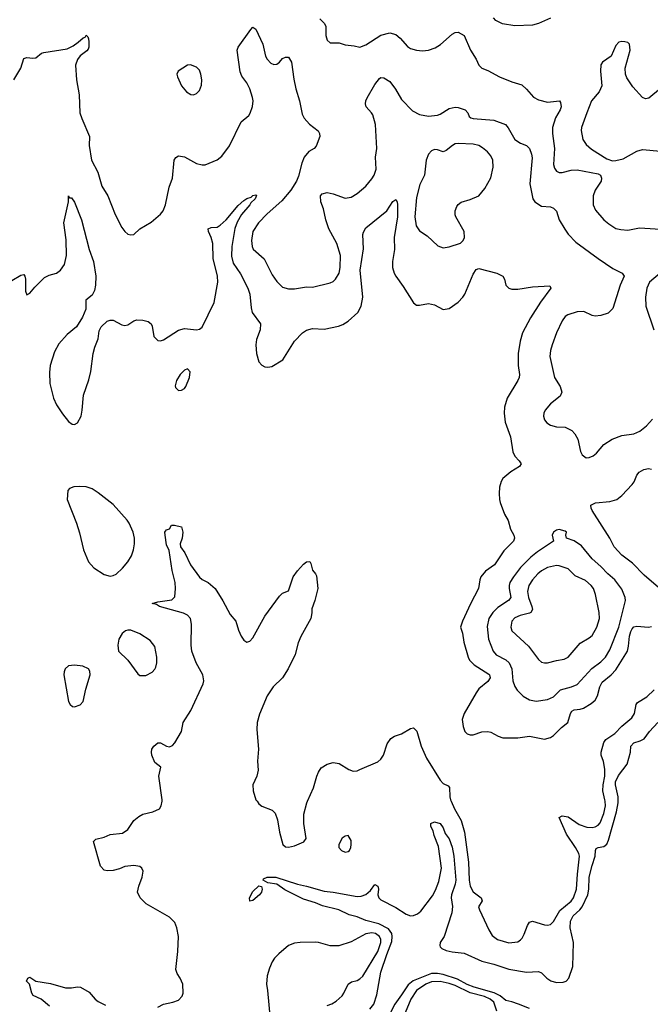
# Model space of a CAD drawing. Header units: inches. Extents: x 2057696 to 2160536, y 827480 to 1016834.
# Tile 315 of 422: x 2073182 to 2077422, y 978635 to 985255. Entities that reach past the tile are written whole.
import ezdxf

# ---------------------------------------------------------------- set-up
doc = ezdxf.new("R2010")
doc.units = ezdxf.units.IN
doc.header["$MEASUREMENT"] = 0
doc.layers.add('C0977', color=7, linetype='Continuous')
doc.layers.add('C0978', color=7, linetype='Continuous')

msp = doc.modelspace()

# ---------------------------------------------------------------- linework, layer by layer
at = {"layer": 'C0977', "color": 5}
for points, elevation in [([(2074110, 978616.4), (2074150, 978637), (2074211.3, 978648.7), (2074250, 978663.8), (2074275.1, 978690), (2074282.4, 978710), (2074278.3, 978770), (2074262.2, 978810), (2074241.1, 978841.1), (2074232.3, 978870), (2074244.7, 978990), (2074249, 979090), (2074238.5, 979150), (2074224.2, 979184.2), (2074190, 979220.4), (2074032.7, 979310), (2073992.3, 979350), (2073975.1, 979390), (2073982.7, 979430), (2074005.2, 979490), (2074013.2, 979530), (2074004, 979550), (2073990, 979561.2), (2073949.4, 979569.4), (2073890, 979560.7), (2073853.8, 979546.2), (2073810, 979535.6), (2073770, 979532.3), (2073750, 979537.2), (2073724.5, 979564.5), (2073679, 979730), (2073693.6, 979746.4), (2073750, 979759.1), (2073790, 979777.1), (2073874.2, 979785.8), (2073910, 979811), (2073949.5, 979870), (2073982.8, 979897.2), (2074010, 979912.7), (2074078, 979930), (2074122, 979950), (2074134, 979970), (2074139.4, 980000)], 480), ([(2074777.8, 980000), (2074790, 979983), (2074810, 979968), (2074880.4, 979940.4), (2074900.3, 979920.3), (2074916, 979876), (2074930, 979792), (2074950.5, 979710.5), (2074970, 979694.8), (2074990, 979690.8), (2075030, 979700.7), (2075092.1, 979727.9), (2075109.2, 979750), (2075092.2, 979850), (2075092.7, 979912.7), (2075113.5, 979990), (2075117.8, 980000)], 480), ([(2075537.2, 978602.8), (2075563.2, 978636.8), (2075582.1, 978697.9), (2075610.5, 978850), (2075650, 978970.3), (2075683.8, 979056.2), (2075686.9, 979090), (2075683.2, 979110), (2075661.7, 979141.7), (2075596.3, 979176.3), (2075510, 979199), (2075450, 979223.5), (2075396.4, 979236.4), (2075327, 979270), (2075217.4, 979297.4), (2075170, 979318.2), (2075090, 979341.5), (2074965.6, 979405.6), (2074910, 979442), (2074850, 979452.7), (2074818, 979470), (2074820.4, 979479.6), (2074846, 979490), (2074904.7, 979490), (2075050, 979442.2), (2075110.2, 979430.2), (2075230, 979394.9), (2075290, 979389.1), (2075450, 979359), (2075478.5, 979361.5), (2075510, 979373), (2075540.5, 979399.5), (2075570, 979441), (2075590.3, 979430.3), (2075594.9, 979410), (2075590.4, 979370), (2075597.1, 979350), (2075610, 979338.4), (2075710, 979287), (2075780.5, 979240.5), (2075810, 979230.9), (2075830, 979231), (2075857, 979243), (2075878.1, 979261.9), (2075956.6, 979363.4), (2075978, 979402), (2075999, 979461), (2076018.3, 979550), (2075996.9, 979696.9), (2075969, 979771), (2075962, 979802), (2075946, 979830), (2075946, 979850), (2075970, 979862), (2076010, 979851.3), (2076030, 979822), (2076042.8, 979782.8), (2076070, 979746.8), (2076090, 979690.8), (2076100.7, 979630), (2076113.2, 979470), (2076110, 979442.7), (2076085.3, 979370), (2076084, 979350), (2076092.2, 979292.2), (2076087.9, 979250), (2076035, 979090), (2076008.1, 979050), (2076005.9, 979030), (2076010, 979022), (2076020.2, 979010), (2076050, 978996.6), (2076090, 978986.9), (2076170, 978979.2), (2076290, 978925.2), (2076370, 978905.3), (2076470, 978871), (2076590, 978851.4), (2076670, 978855), (2076690, 978845.8), (2076725.8, 978810), (2076753.7, 978793.7), (2076790, 978782.7), (2076836.5, 978783.5), (2076855.1, 978790), (2076874.5, 978810), (2076899.9, 978890), (2076905, 979050), (2076881.9, 979150), (2076884.9, 979195.1), (2076902.9, 979230), (2076947.8, 979270), (2076963.8, 979290), (2077001.3, 979370), (2077009.3, 979410), (2077010.3, 979490), (2077030, 979568.9), (2077051.4, 979630), (2077053.6, 979670), (2077058.2, 979681.8), (2077070.6, 979689.4), (2077110, 979695.3), (2077128.8, 979711.2), (2077141.2, 979738.8), (2077194.8, 979930), (2077206.3, 979990), (2077205.9, 980000)], 460), ([(2076083.4, 980000), (2076105, 979950), (2076150.7, 979870), (2076173.1, 979793.1), (2076200.3, 979590), (2076204.4, 979470), (2076210.1, 979430), (2076230, 979392.2), (2076284.4, 979350), (2076290.4, 979330), (2076267.7, 979290), (2076272.4, 979270), (2076335.1, 979135.1), (2076357.6, 979097.6), (2076394, 979070), (2076470, 979048.8), (2076530, 979055.5), (2076550, 979067.7), (2076559.3, 979080.7), (2076574, 979106), (2076595.4, 979164.6), (2076610, 979187.3), (2076630, 979194.4), (2076710, 979168.7), (2076730, 979166.7), (2076750, 979172.4), (2076770, 979192.7), (2076814.5, 979265.5), (2076890, 979328.4), (2076906.3, 979350), (2076926.5, 979410), (2076931.4, 979510), (2076945.9, 979630), (2076940.6, 979650), (2076918.9, 979690), (2076858, 979778), (2076808.7, 979891.3), (2076830, 979902), (2076870, 979894.6), (2076943.6, 979843.6), (2076994.2, 979825.8), (2077030, 979823.8), (2077050, 979827.3), (2077070, 979838.5), (2077083.9, 979856.1), (2077110, 979917), (2077119.4, 979970), (2077117.5, 980000)], 480), ([(2075250, 978627), (2075280.7, 978639.3), (2075310, 978656.4), (2075350, 978693), (2075362.4, 978710), (2075390, 978770.7), (2075413, 978787), (2075450, 978795.3), (2075470, 978805.3), (2075490, 978823.1), (2075590, 978989.4), (2075609.2, 979050), (2075609.9, 979070), (2075602, 979090), (2075573.3, 979110), (2075550, 979115.2), (2075510, 979108.9), (2075410, 979055.8), (2075328.3, 979028.3), (2075270, 979027.1), (2075190, 979051.1), (2075170, 979052.6), (2075068.4, 979051.6), (2075030, 979047), (2074990, 979029.5), (2074924.6, 978975.4), (2074894.9, 978945.1), (2074879.9, 978920.1), (2074860.9, 978879.1), (2074846, 978826), (2074840.7, 978770), (2074848.8, 978728.8), (2074865.1, 978534.9)], 480), ([(2073382.5, 978622.5), (2073326, 978670), (2073273.8, 978693.8), (2073264.5, 978710), (2073249.4, 978769.4), (2073229.2, 978790), (2073238, 978810), (2073250, 978818), (2073292, 978790), (2073390, 978774.4), (2073490, 978744.9), (2073530, 978744.9), (2073570, 978752.7), (2073590.3, 978750.3), (2073650, 978716.4), (2073690, 978670.4), (2073710, 978654.4), (2073758.8, 978630)], 480), ([(2076610, 978607.9), (2076536.4, 978636.4), (2076490, 978652.1), (2076450, 978659.5), (2076411.5, 978691.5), (2076372.5, 978712.5), (2076237, 978750), (2076190, 978768.9), (2076124.5, 978804.5), (2076030, 978834.9), (2075990, 978841.9), (2075950, 978842.6), (2075826.5, 978793.5), (2075793.6, 978766.4), (2075750, 978698), (2075703.3, 978636.7), (2075650, 978530.8)], 460), ([(2076389.7, 978589.7), (2076369.7, 978649.7), (2076345, 978670), (2076307.7, 978687.7), (2076210, 978711.7), (2076110, 978760.5), (2076070, 978774.9), (2076010, 978788.2), (2075950, 978786.8), (2075911.9, 978770), (2075850, 978728.8), (2075811.3, 978670), (2075762.5, 978550)], 480)]:
    msp.add_lwpolyline(points, dxfattribs=dict(at, elevation=elevation))
for points, elevation in [([(2075390, 979769.3), (2075370, 979766.6), (2075350, 979752), (2075327.3, 979710), (2075327.7, 979690), (2075346.8, 979670), (2075370, 979658), (2075390, 979662.4), (2075399.5, 979670), (2075409.5, 979690), (2075411.1, 979710), (2075410, 979735.3)], 480), ([(2074730, 979329.4), (2074727.6, 979350), (2074750, 979393), (2074790, 979430.7), (2074807.1, 979427.1), (2074812.7, 979410), (2074807, 979390), (2074794.6, 979370), (2074750, 979332)], 460)]:
    msp.add_lwpolyline(points, close=True, dxfattribs=dict(at, elevation=elevation))
at = {"layer": 'C0978', "color": 5}
for points, elevation in [([(2075201.1, 985261.1), (2075231.8, 985230), (2075239.6, 985210), (2075239.6, 985150), (2075250, 985117.3), (2075270, 985100.5), (2075330, 985099.5), (2075370, 985085.3), (2075430, 985080.3), (2075470, 985071.5), (2075510, 985086.7), (2075610, 985150.3), (2075670, 985167.2), (2075710, 985154.7), (2075739.6, 985130), (2075790, 985076), (2075810, 985061.5), (2075849.2, 985049.2), (2075890, 985046.7), (2075930, 985051.3), (2075975, 985065), (2076012.2, 985087.8), (2076090, 985158.7), (2076110, 985168.5), (2076130.3, 985170.3), (2076170.6, 985150), (2076212.4, 985050), (2076250.2, 984990.2), (2076268.7, 984950), (2076290, 984928.8), (2076330, 984914.4), (2076407.7, 984870), (2076490, 984836.5), (2076557.4, 984817.4), (2076590, 984788.4), (2076635.4, 984735.4), (2076670, 984715.6), (2076730, 984701.5), (2076810.7, 984710), (2076818.3, 984698.3), (2076821.5, 984670), (2076815.5, 984650), (2076783.6, 984596.4), (2076763.7, 984530), (2076763.7, 984490), (2076776.8, 984390), (2076770, 984282), (2076776.6, 984256.6), (2076790, 984236.5), (2076810, 984226.9), (2076830, 984227.1), (2076890, 984244.2), (2076930, 984245.2), (2077070, 984219.8), (2077085.8, 984210), (2077093.2, 984190), (2077090.8, 984170), (2077050.1, 984110), (2077037.3, 984070), (2077037.7, 984010), (2077054, 983974), (2077108.9, 983908.9), (2077141.8, 983881.8), (2077190, 983851.7), (2077223.6, 983843.6), (2077270, 983839.6), (2077350, 983855.6), (2077525.2, 983845.2)], 560), ([(2076750, 985264.7), (2076670, 985229.8), (2076630, 985219.3), (2076510, 985213.3), (2076427.6, 985227.6), (2076384.2, 985250), (2076367, 985267)], 560), ([(2073142.9, 984850), (2073189.5, 984930), (2073210, 984994.8), (2073230, 985000.7), (2073270, 984996.3), (2073290, 984999.1), (2073329.7, 985030.3), (2073344.6, 985035.4), (2073501.1, 985058.9), (2073541, 985079), (2073576.1, 985103.9), (2073610, 985133.4), (2073622, 985138), (2073630, 985152), (2073639.8, 985139.8), (2073646, 985126), (2073647.1, 985107.1), (2073647.3, 985070), (2073642.5, 985057.5), (2073634.4, 985045.6), (2073588.1, 985011.9), (2073570, 984987), (2073558, 984950), (2073564.8, 984850), (2073581.1, 984750), (2073586.8, 984630), (2073599, 984590), (2073650.9, 984470), (2073649.2, 984410), (2073664.7, 984310), (2073707.1, 984230), (2073735.3, 984135.3), (2073775.4, 984070), (2073824.7, 983944.7), (2073870, 983857.1), (2073890, 983830.4), (2073910, 983814), (2073930, 983808), (2073950, 983810.5), (2073990, 983848.2), (2074066.5, 983893.5), (2074130, 983947.7), (2074147, 983970), (2074162.4, 984010), (2074187.8, 984130), (2074209.8, 984190), (2074221.1, 984310), (2074231.1, 984328.9), (2074250, 984340.4), (2074290, 984334), (2074370, 984288), (2074410, 984278.4), (2074430, 984280.4), (2074510, 984312.4), (2074542.2, 984337.8), (2074592.4, 984407.6), (2074671.2, 984568.8), (2074722, 984610), (2074732.7, 984627.3), (2074747.8, 984672.2), (2074751.3, 984710), (2074747.5, 984732.5), (2074729.6, 984790), (2074709.6, 984830), (2074676.6, 984876.6), (2074664.4, 984904.4), (2074644.2, 985050), (2074651.8, 985070), (2074735.3, 985190), (2074750, 985204.7), (2074770, 985192), (2074817.6, 985090), (2074834.9, 985010), (2074846, 984990), (2074870, 984963.8), (2074890, 984954.9), (2074910, 984957.1), (2074929.3, 984970), (2074950, 984994.8), (2074970, 985004), (2074990, 985002.8), (2075010.3, 984970), (2075024.4, 984855.6), (2075038.5, 984790), (2075063.6, 984710), (2075080.4, 984620.4), (2075094.2, 984594.2), (2075130, 984553), (2075188.7, 984508.7), (2075198.4, 984490), (2075199.5, 984470), (2075175.2, 984404.8), (2075161.6, 984390), (2075126.7, 984370), (2075095.3, 984330), (2075078, 984290), (2075056.5, 984203.5), (2075042.6, 984170), (2075005.4, 984110), (2074943.7, 984036.3), (2074844.9, 983950), (2074787.1, 983890), (2074750.3, 983830), (2074741.5, 983770), (2074744.6, 983730), (2074751.7, 983711.7), (2074826.6, 983646.6), (2074880.4, 983540.4), (2074910, 983494.3), (2074950, 983456.9), (2074990, 983444.6), (2075030, 983444.6), (2075110, 983458.7), (2075150, 983457.6), (2075270, 983486.7), (2075290, 983495.8), (2075305.6, 983510), (2075329.7, 983550), (2075336.8, 983590), (2075339.7, 983670), (2075314.2, 983750), (2075259.8, 983850), (2075240.3, 983910), (2075224.2, 983984.2), (2075206, 984030), (2075203.6, 984070), (2075215.6, 984084.4), (2075250, 984092.4), (2075290, 984084.4), (2075370, 984055.8), (2075410, 984062.6), (2075450, 984087.2), (2075510, 984135.3), (2075550, 984184.9), (2075564.5, 984210), (2075578, 984250), (2075575, 984330), (2075582.7, 984390), (2075574.9, 984550), (2075555.9, 984615.9), (2075548.3, 984630), (2075511.8, 984670), (2075507.3, 984690), (2075509.6, 984710), (2075518.7, 984730), (2075570, 984820.5), (2075600.4, 984859.6), (2075610, 984866), (2075630, 984864.9), (2075670, 984839.5), (2075708.6, 984788.6), (2075750, 984718.4), (2075822.2, 984642.2), (2075870, 984618.4), (2075930, 984606.7), (2075990, 984612.7), (2076010, 984619.3), (2076070, 984659.1), (2076110, 984666), (2076130, 984664.4), (2076176, 984650), (2076194.8, 984630), (2076204, 984604), (2076215.3, 984595.3), (2076230.7, 984590.7), (2076370, 984579.5), (2076447.3, 984550), (2076467, 984527), (2076510, 984450.5), (2076550, 984426), (2076590.3, 984410.3), (2076610.3, 984390), (2076624, 984350), (2076627, 984327), (2076611.3, 984151.3), (2076631.5, 984051.5), (2076644.4, 984030), (2076690, 984001.3), (2076750, 983996.4), (2076770, 983988), (2076790, 983966.8), (2076808.5, 983910), (2076846.7, 983846.7), (2076870, 983813.4), (2076919.9, 983759.9), (2077070, 983648.7), (2077170, 983581.3), (2077233.4, 983550), (2077246, 983530), (2077218.7, 983470), (2077170, 983313.2), (2077138.6, 983281.4), (2077090, 983266.6), (2077050, 983261.1), (2077030, 983265.7), (2076973.7, 983293.7), (2076930, 983291.7), (2076868.2, 983271.8), (2076850, 983258.5), (2076828.4, 983230), (2076791.1, 983150), (2076761.2, 983070), (2076750.2, 983030), (2076747.2, 982990), (2076778.3, 982850), (2076815.8, 982790), (2076826.4, 982750), (2076816, 982724), (2076750, 982671.8), (2076714.4, 982630), (2076705.3, 982610), (2076703.7, 982590), (2076710, 982564), (2076725.4, 982545.4), (2076750, 982528.5), (2076790, 982517.6), (2076850, 982514.4), (2076893, 982493), (2076914.9, 982470), (2076934, 982434), (2076952.3, 982352.3), (2076962.6, 982330), (2076990, 982310.3), (2077010, 982311.8), (2077036.8, 982323.2), (2077060, 982340), (2077110, 982398.7), (2077164.2, 982435.8), (2077230, 982458.8), (2077310, 982470.2), (2077351.2, 982488.8), (2077395.8, 982524.2), (2077435.8, 982570)], 540), ([(2077490, 984793.5), (2077412.2, 984727.8), (2077390, 984723.5), (2077370, 984731.6), (2077303.4, 984803.4), (2077264.4, 984864.4), (2077255.8, 984890), (2077253, 984930), (2077287.3, 985050), (2077282.7, 985090), (2077270, 985100.9), (2077250, 985107.3), (2077230, 985109.6), (2077210, 985104.5), (2077190, 985081.2), (2077159.1, 985010), (2077100.7, 984970), (2077088.9, 984951.1), (2077087.2, 984910), (2077095.3, 984810), (2077077.3, 984770), (2077027.2, 984710), (2076994.5, 984630), (2076959.7, 984530), (2076956.5, 984510), (2076968.1, 984450), (2076990, 984416), (2077025.2, 984385.2), (2077130, 984319), (2077166.5, 984306.5), (2077190, 984307.5), (2077239.8, 984320.2), (2077330, 984372), (2077370, 984382.2), (2077490.2, 984370.2)], 580), ([(2073130, 983501.3), (2073190, 983538), (2073210, 983541), (2073217.3, 983530), (2073221.6, 983510), (2073222, 983430), (2073230, 983404.7), (2073250, 983416), (2073283.8, 983456.2), (2073350, 983521.6), (2073381.4, 983538.6), (2073430, 983551.8), (2073457.4, 983570), (2073484, 983610), (2073496.4, 983670), (2073494.5, 983774.5), (2073479.6, 983890), (2073509.5, 984030), (2073510, 984071.3), (2073518, 984058), (2073530, 984058), (2073550, 984027.3), (2073598.9, 983910), (2073650.3, 983710), (2073678.9, 983630), (2073695.3, 983530), (2073692.2, 983470), (2073684.9, 983435.1), (2073670, 983404), (2073626, 983370), (2073626.8, 983310), (2073604.1, 983255.9), (2073563.8, 983190), (2073502, 983138), (2073445, 983075), (2073416.9, 983023.1), (2073386.7, 982930), (2073382.1, 982882.1), (2073385.1, 982810), (2073408.7, 982710), (2073430, 982665.7), (2073470, 982606), (2073510, 982553.7), (2073535.8, 982535.8), (2073550, 982533.4), (2073570, 982545.7), (2073594.6, 982590), (2073603.1, 982630), (2073610.8, 982730), (2073647, 982833), (2073659.7, 982890), (2073676.4, 983010), (2073687.2, 983052.8), (2073709.6, 983110), (2073716.2, 983163.8), (2073729.6, 983190.4), (2073770, 983227.3), (2073790, 983234.8), (2073810, 983234.8), (2073870, 983204), (2073890, 983198.8), (2073910, 983202.8), (2073950, 983230.8), (2073970, 983237.3), (2074010, 983235.5), (2074045.2, 983225.2), (2074066, 983210), (2074073.7, 983193.7), (2074085.2, 983125.2), (2074110, 983098), (2074130, 983096), (2074150, 983102.8), (2074250, 983166.8), (2074290, 983178.8), (2074370, 983170.7), (2074390, 983174), (2074410, 983186.8), (2074490, 983353.4), (2074513.8, 983490), (2074512.5, 983530), (2074483.9, 983650), (2074481, 983750), (2074469.9, 983789.9), (2074451.3, 983830), (2074449.7, 983850), (2074470, 983858), (2074510, 983859.5), (2074530, 983873.4), (2074570, 983910.3), (2074650, 984005.3), (2074690, 984039.3), (2074710, 984053), (2074737.5, 984062.5), (2074750, 984074), (2074770, 984078), (2074773.7, 984073.7), (2074766, 984050), (2074736.5, 984023.5), (2074730.3, 984010), (2074674, 983945.9), (2074645.4, 983894.6), (2074628, 983852), (2074607.8, 983730), (2074605.8, 983665.8), (2074618.1, 983618.1), (2074666.2, 983546.2), (2074716.5, 983450), (2074729.2, 983410), (2074738.4, 983318.4), (2074746, 983286), (2074801.3, 983210), (2074798, 983170), (2074774.4, 983105.6), (2074770.2, 983069.8), (2074774.5, 983010), (2074790, 982955.3), (2074810, 982931.5), (2074830, 982921.5), (2074850, 982919), (2074876.8, 982923.2), (2074951, 982969), (2075030, 983092.7), (2075084.5, 983150), (2075110, 983168.4), (2075150, 983179.6), (2075230, 983174.6), (2075324.7, 983195.2), (2075353.7, 983206.3), (2075390, 983228.4), (2075454.5, 983285.5), (2075478.2, 983330), (2075488.2, 983390), (2075471.6, 983570), (2075493.6, 983713.6), (2075489.7, 983810), (2075492.7, 983827.3), (2075510, 983854.9), (2075649.6, 983970), (2075690, 984033.4), (2075710, 984046.8), (2075719.3, 984030), (2075723.1, 984010), (2075722.3, 983930), (2075699.7, 983790), (2075701.5, 983710), (2075689.3, 983630), (2075689.4, 983589.4), (2075699.7, 983550), (2075710.2, 983530), (2075761.3, 983461.3), (2075830, 983350.4), (2075850, 983336.4), (2075870, 983335.8), (2075930, 983347.7), (2075970, 983337.3), (2076030, 983306), (2076070, 983312.4), (2076130, 983356.5), (2076161.7, 983390), (2076174, 983410), (2076230, 983545.2), (2076250, 983575.2), (2076270, 983583), (2076390.7, 983550), (2076430.7, 983530), (2076442, 983510), (2076451, 983470), (2076470.6, 983450.6), (2076490, 983444), (2076530, 983443), (2076630, 983458.5), (2076746, 983466), (2076753, 983450), (2076684.2, 983355.8), (2076616, 983250), (2076562, 983150), (2076546.4, 983093.6), (2076532.9, 983010), (2076533.4, 982930), (2076542.6, 982870), (2076539.5, 982850), (2076531.8, 982830), (2076460.3, 982710), (2076441.3, 982650), (2076439.5, 982610), (2076445.3, 982550), (2076482.3, 982450), (2076497, 982350), (2076510, 982320.5), (2076540.5, 982290), (2076552.7, 982270), (2076542, 982250), (2076484.2, 982215.8), (2076430.5, 982170), (2076419.3, 982150), (2076408.8, 982111.2), (2076404.9, 982070), (2076406.7, 982030), (2076412.4, 982010), (2076441.6, 981930), (2076466.9, 981886.9), (2076482, 981830), (2076503.1, 981790), (2076508.4, 981770), (2076502.4, 981750), (2076437.1, 981682.9), (2076373.1, 981590), (2076313.8, 981546.2), (2076283.1, 981510), (2076275.3, 981490), (2076266, 981430), (2076212.1, 981327.9), (2076158, 981210), (2076145.2, 981170), (2076159.6, 981130), (2076169.1, 981070), (2076196.8, 980970), (2076206.5, 980950), (2076238.5, 980918.5), (2076335.4, 980855.4), (2076341.3, 980850), (2076344.5, 980830), (2076330, 980804.8), (2076270, 980755.3), (2076250.2, 980730), (2076170.2, 980590), (2076157.3, 980550), (2076163.6, 980503.6), (2076174, 980470), (2076190, 980454), (2076210, 980446), (2076230, 980446.4), (2076290, 980467.2), (2076330, 980470.3), (2076350, 980464.9), (2076398, 980438), (2076430, 980425.7), (2076530, 980427.7), (2076610, 980436.9), (2076710, 980417.6), (2076750, 980428.8), (2076770, 980441.5), (2076824.3, 980495.7), (2076867, 980530), (2076885, 980590), (2076894.2, 980605.8), (2076910, 980615.7), (2076950, 980618.8), (2076973.3, 980626.7), (2077023.2, 980656.8), (2077050, 980680.7), (2077066.3, 980710), (2077083, 980770), (2077098.5, 980801.5), (2077159.1, 980850), (2077190, 980883), (2077267.7, 981010), (2077275.9, 981044.1), (2077280.9, 981110), (2077290, 981142.4), (2077300.1, 981159.9), (2077310, 981172), (2077330, 981178.4), (2077410, 981171.1), (2077430, 981174.7)], 520), ([(2077530, 983586), (2077416.5, 983490), (2077398.5, 983450), (2077389.3, 983389.3), (2077391.8, 983330), (2077446.3, 983170)], 560), ([(2077477.1, 981437.1), (2077380.9, 981520.9), (2077302, 981602), (2077230, 981653.8), (2077177.6, 981710), (2077148.8, 981770), (2077030, 981956), (2077023, 981970), (2077022, 981990), (2077025.9, 981994.1), (2077052.7, 982007.3), (2077150, 982016.4), (2077196, 982030), (2077230, 982056.4), (2077300.7, 982130), (2077312.9, 982147.1), (2077330, 982193.4), (2077346.4, 982213.6), (2077377.2, 982230), (2077410, 982238.7), (2077430, 982232.7)], 520), ([(2074139.4, 980000), (2074141.2, 980010), (2074117.6, 980170), (2074132, 980230), (2074090, 980261.2), (2074070.9, 980310), (2074067.6, 980330), (2074071.3, 980350), (2074083.6, 980370), (2074110, 980392.4), (2074130, 980393.8), (2074170, 980371.1), (2074190, 980365.5), (2074210, 980376.2), (2074226.2, 980393.8), (2074269.9, 980470), (2074281.1, 980530), (2074333.6, 980610), (2074415.3, 980790), (2074419.6, 980810), (2074414, 980850), (2074369.7, 980930.3), (2074340.6, 981010), (2074335.9, 981050), (2074337.8, 981190), (2074329.8, 981230), (2074311, 981251), (2074284.6, 981264.6), (2074122.9, 981310), (2074102.4, 981322.4), (2074074, 981330), (2074110, 981340.9), (2074206.1, 981353.9), (2074225.7, 981374.3), (2074229.9, 981430), (2074226.6, 981470), (2074207.4, 981552.6), (2074186.9, 981686.9), (2074170, 981724), (2074159.3, 981790), (2074159, 981810), (2074163.2, 981816.8), (2074170, 981824.7), (2074188.4, 981831.6), (2074204, 981856), (2074224, 981856), (2074270, 981844.7), (2074278.4, 981810), (2074274.6, 981770), (2074262, 981730), (2074262.8, 981710), (2074291.7, 981670), (2074330.2, 981590.2), (2074390, 981508), (2074410, 981492.2), (2074450, 981472), (2074495.8, 981430), (2074548.2, 981348.2), (2074596.5, 981256.5), (2074636.4, 981210), (2074653.4, 981150), (2074670.2, 981110.2), (2074690, 981083), (2074710, 981070.4), (2074730, 981075.8), (2074750, 981098.4), (2074830, 981244.9), (2074930, 981379.5), (2074950, 981400.3), (2074990, 981416), (2075021.3, 981510), (2075050, 981550.5), (2075090, 981594.8), (2075110, 981610.8), (2075132, 981612), (2075139.6, 981599.6), (2075150, 981554), (2075172, 981530), (2075176.9, 981516.9), (2075186, 981430), (2075166, 981350), (2075146, 981294), (2075147.3, 981267.3), (2075140.5, 981230), (2075071.5, 981108.5), (2075054.8, 981065.2), (2075033.7, 980986.3), (2074986.7, 980890), (2074948.7, 980830), (2074887, 980770), (2074844.9, 980710), (2074793.5, 980586.5), (2074778.4, 980530), (2074776.7, 980483.3), (2074788.5, 980350), (2074780.3, 980270), (2074784.9, 980210), (2074775.6, 980170), (2074748.9, 980110), (2074751.8, 980070), (2074770, 980010.8), (2074777.8, 980000)], 480), ([(2077117.5, 980000), (2077116.9, 980010), (2077103, 980070), (2077104.9, 980110), (2077115.6, 980170), (2077115, 980215), (2077106.6, 980266.6), (2077090.6, 980310), (2077090.6, 980330), (2077110, 980394.9), (2077123.5, 980416.5), (2077184.1, 980455.9), (2077230, 980505.4), (2077298.5, 980561.5), (2077315.8, 980590), (2077326.8, 980650), (2077336.2, 980663.8), (2077398.5, 980701.5), (2077446.9, 980750)], 480), ([(2077205.9, 980000), (2077204.5, 980030), (2077187.1, 980110), (2077188.2, 980131.8), (2077207.4, 980172.6), (2077266.9, 980250), (2077287.7, 980330), (2077291.7, 980370), (2077310, 980393.1), (2077354, 980406), (2077379.5, 980420.5), (2077415.4, 980470), (2077472.4, 980530)], 460), ([(2075117.8, 980000), (2075156.5, 980090), (2075179.7, 980170), (2075190, 980195.5), (2075210, 980226), (2075250, 980250.4), (2075290, 980261.6), (2075330, 980253), (2075394.8, 980214.8), (2075423.4, 980203.4), (2075450, 980205.8), (2075470, 980213.4), (2075590, 980265.5), (2075610, 980282.2), (2075628.1, 980310), (2075653.2, 980386.8), (2075677.3, 980422.7), (2075702.7, 980437.3), (2075750, 980453.1), (2075810, 980490.4), (2075830, 980494.4), (2075852.6, 980472.6), (2075880.7, 980370), (2075916.1, 980290), (2076010, 980142.6), (2076030, 980120.7), (2076062.9, 980102.9), (2076072.7, 980092.7), (2076074.2, 980030), (2076079.1, 980010), (2076083.4, 980000)], 480)]:
    msp.add_lwpolyline(points, dxfattribs=dict(at, elevation=elevation))
for points, elevation in [([(2074330, 984951.8), (2074310, 984949.4), (2074246.8, 984910), (2074238.8, 984890), (2074242.8, 984870), (2074270, 984811), (2074302.8, 984770), (2074333.2, 984753.2), (2074350, 984750.6), (2074370, 984759.1), (2074390, 984778.8), (2074404.4, 984815.6), (2074407.8, 984850), (2074400.5, 984890), (2074390, 984915.1), (2074370, 984937)], 560), ([(2076130, 984423.6), (2076110, 984420.7), (2076090.8, 984410), (2076050, 984375.1), (2076030, 984366), (2075990, 984380.5), (2075970, 984382.4), (2075950, 984373.6), (2075930, 984352), (2075915.6, 984310), (2075904, 984210), (2075872.7, 984147.3), (2075850, 984059), (2075839.2, 983930), (2075846.5, 983870), (2075870, 983836.5), (2075921.2, 983801.2), (2075993.6, 983733.6), (2076030, 983721.7), (2076070, 983728.9), (2076146.6, 983753.4), (2076162.9, 983770), (2076172.6, 983790), (2076169.7, 983830), (2076113.5, 983930), (2076110, 983944), (2076108.7, 983970), (2076120.5, 983999.5), (2076130, 984013.7), (2076150, 984028.8), (2076210, 984046), (2076270, 984071.6), (2076310, 984120.3), (2076349.1, 984190.9), (2076364.4, 984264.4), (2076363.9, 984310), (2076350, 984340.5), (2076327.4, 984367.4), (2076294.6, 984394.6), (2076268.8, 984408.8), (2076230, 984417.7)], 540), ([(2074310, 982908), (2074290, 982898), (2074261, 982870), (2074236, 982830), (2074227.5, 982792.5), (2074230, 982782), (2074250, 982761), (2074270, 982764), (2074290, 982776), (2074299.3, 982790), (2074324, 982850), (2074328.4, 982888.4)], 520), ([(2073583.4, 982116.6), (2073546, 982114), (2073517.3, 982102.7), (2073506.8, 982090), (2073502, 982030), (2073564, 981870), (2073585.4, 981805.4), (2073611.1, 981690), (2073644.2, 981610), (2073680.9, 981570), (2073750, 981524.3), (2073790, 981514.4), (2073810, 981518), (2073830, 981528.1), (2073873.3, 981566.7), (2073910.4, 981609.6), (2073934.1, 981650), (2073948, 981690), (2073954.3, 981730), (2073954.6, 981770), (2073944.6, 981810), (2073918.8, 981870), (2073905.7, 981890), (2073810, 981995), (2073710, 982074.7), (2073670, 982100.7), (2073630, 982113.2)], 520), ([(2076810, 981827), (2076790, 981822), (2076770, 981809), (2076761.6, 981790), (2076770.8, 981750), (2076662.6, 981677.4), (2076618.9, 981641.1), (2076548.8, 981571.2), (2076502.4, 981510), (2076478.1, 981470), (2076472.7, 981450), (2076472.1, 981430), (2076483.8, 981370), (2076467.8, 981350), (2076397.7, 981302.3), (2076362.2, 981270), (2076336.5, 981230), (2076323.9, 981176.1), (2076334.2, 981090), (2076364.7, 981010), (2076385.6, 980985.6), (2076450.1, 980950.1), (2076473.2, 980930), (2076490.2, 980890), (2076496.9, 980810), (2076511.1, 980771.1), (2076526.5, 980746.5), (2076566.5, 980706.5), (2076610, 980682.3), (2076653.8, 980673.8), (2076730, 980685.4), (2076770, 980702.8), (2076818, 980750), (2076891.3, 980768.7), (2076930, 980785.5), (2077028, 980892), (2077090, 980936.9), (2077120.6, 980970), (2077150, 981018.3), (2077209.4, 981170), (2077254, 981350), (2077252.7, 981370), (2077230, 981426), (2077183.8, 981490), (2077135.8, 981530), (2077090, 981578.7), (2077031.1, 981631.1), (2076958.1, 981718.1), (2076910, 981751.1), (2076859, 981770), (2076853.2, 981790), (2076857.2, 981810), (2076850, 981817.2)], 540), ([(2076790, 981585), (2076731, 981571), (2076690.3, 981550), (2076665.4, 981530), (2076630, 981489.8), (2076604, 981450), (2076595, 981410), (2076602.6, 981370), (2076626.2, 981310), (2076630, 981289.4), (2076619.5, 981270), (2076610, 981263.8), (2076547.3, 981250), (2076510, 981233.3), (2076490.3, 981210), (2076483.2, 981170), (2076490, 981146), (2076602, 981042), (2076670, 980952.4), (2076690, 980936.5), (2076710, 980930.3), (2076730, 980931.6), (2076790, 980947.6), (2076843.3, 980956.7), (2076870, 980968.8), (2076950, 981063.6), (2077010, 981098.7), (2077030, 981115.8), (2077062.7, 981170), (2077079.8, 981230), (2077078, 981270), (2077053.3, 981390), (2077038.8, 981430), (2077023.5, 981450), (2076985.6, 981485.6), (2076916.4, 981516.4), (2076870, 981562.7), (2076810, 981583.8)], 560), ([(2073909.4, 981150.6), (2073894.2, 981145.8), (2073871.3, 981128.7), (2073848.8, 981090), (2073843.1, 981050), (2073847.7, 981010), (2073910, 980948), (2073976.4, 980856.4), (2073990, 980846), (2074030, 980846.7), (2074072.3, 980867.7), (2074091.6, 980888.4), (2074097.5, 980902.5), (2074103.8, 980930), (2074104.6, 980970), (2074090, 981040.7), (2074060, 981080), (2073990, 981127), (2073930, 981149.8)], 520), ([(2073550, 980916.3), (2073511.3, 980910), (2073488.4, 980890), (2073480.3, 980870), (2073479.5, 980850), (2073510, 980672), (2073522.8, 980650), (2073537.3, 980637.3), (2073550, 980634), (2073590, 980648.2), (2073610, 980671.3), (2073626.5, 980753.5), (2073656.2, 980850), (2073654, 980874), (2073644, 980890), (2073607.7, 980907.7)], 520)]:
    msp.add_lwpolyline(points, close=True, dxfattribs=dict(at, elevation=elevation))

doc.saveas('drawing.dxf')
